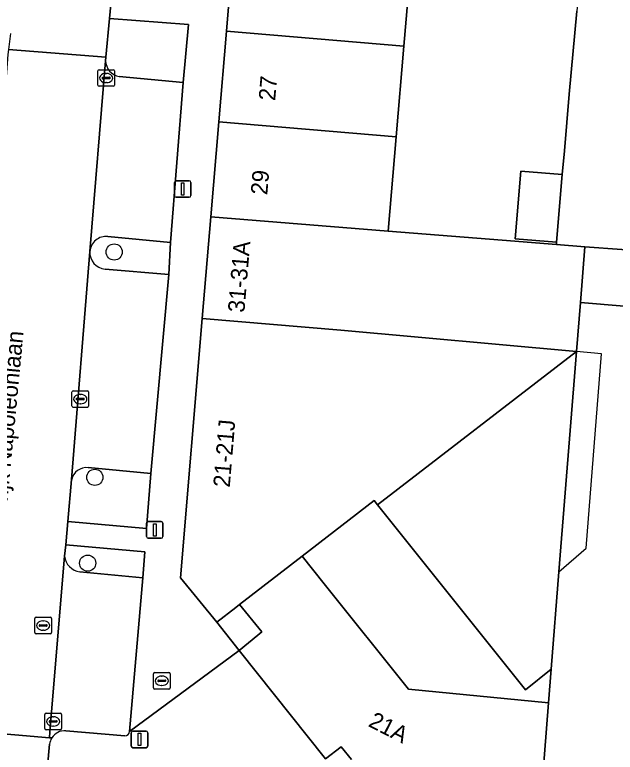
# Model space of a CAD drawing. Extents: x 159960 to 160866, y 382700 to 383354.
# Drawn here: x 160585.31 to 160621.51, y 383142.37 to 383186.84 of the extents above; entities that cross this region are included whole.
import ezdxf

# ---------------------------------------------------------------- set-up
doc = ezdxf.new("R2010")
doc.units = 0
for name, color, linetype in [('IMGEO_Boom', 7, 'Continuous'), ('IMGEO_Brandkraan', 7, 'Continuous'), ('IMGEO_Erf', 7, 'Continuous'), ('IMGEO_Groenvoorziening', 7, 'Continuous'), ('IMGEO_Kolk', 7, 'Continuous'), ('IMGEO_Lichtmast', 7, 'Continuous'), ('IMGEO_Openbare_ruimte_label', 7, 'Continuous'), ('IMGEO_Pand', 7, 'Continuous'), ('IMGEO_Pand_nummerreeks', 7, 'Continuous'), ('IMGEO_Pand_overbouw', 7, 'Continuous'), ('IMGEO_Parkeervlak_open', 7, 'Continuous'), ('IMGEO_Rijbaan_lokaal_open', 7, 'Continuous'), ('IMGEO_Rioolput', 7, 'Continuous'), ('IMGEO_Voetpad_open', 7, 'Continuous')]:
    doc.layers.add(name, color=color, linetype=linetype)

msp = doc.modelspace()

# ---------------------------------------------------------------- linework, layer by layer
at = {"layer": 'IMGEO_Boom'}
for centre in [(160591.307, 383172.532), (160590.141, 383158.947), (160589.711, 383153.774)]:
    msp.add_circle(centre, 0.489, dxfattribs=at)
at = {"layer": 'IMGEO_Brandkraan'}
for p, q in [((160593.676, 383146.257), (160593.676, 383147.109)), ((160593.751, 383147.183), (160594.603, 383147.183)), ((160594.164, 383146.963), (160594.189, 383146.963)), ((160594.677, 383147.109), (160594.677, 383146.257)), ((160593.935, 383146.677), (160593.935, 383146.689)), ((160594.373, 383146.64), (160593.975, 383146.64)), ((160593.978, 383146.726), (160594.376, 383146.726)), ((160594.187, 383146.403), (160594.162, 383146.403)), ((160594.419, 383146.689), (160594.419, 383146.677)), ((160594.603, 383146.183), (160593.751, 383146.183))]:
    msp.add_line(p, q, dxfattribs=at)
for points in [[(160593.676, 383146.257), (160593.676, 383147.109)], [(160593.751, 383147.183), (160594.603, 383147.183)], [(160594.677, 383147.109), (160594.677, 383146.257)], [(160594.603, 383146.183), (160593.751, 383146.183)]]:
    msp.add_lwpolyline(points, dxfattribs=at)
for centre, radius, start, end in [((160593.753, 383147.107), 0.0765, 91.552, 178.448), ((160593.753, 383147.107), 0.0765, 91.552, 178.448), ((160594.601, 383147.107), 0.0765, 1.552, 88.448), ((160594.601, 383147.107), 0.0765, 1.552, 88.448), ((160593.975, 383146.686), 0.0403, 85.8775, 175.7526), ((160593.972, 383146.676), 0.0366, 178.938, 274.7102), ((160594.376, 383146.683), 0.043, 264.8664, 352.4533), ((160594.38, 383146.688), 0.0386, 1.7309, 96.639), ((160593.753, 383146.259), 0.0765, 181.552, 268.448), ((160593.753, 383146.259), 0.0765, 181.552, 268.448), ((160594.601, 383146.259), 0.0765, 271.552, 358.448), ((160594.601, 383146.259), 0.0765, 271.552, 358.448)]:
    msp.add_arc(centre, radius, start, end, dxfattribs=at)
for centre, major_axis, ratio, start_param, end_param in [((160594.163, 383146.683), (-0.387, 0.002), 0.722429, 4.712389, 7.853982), ((160594.188, 383146.683), (-0.39, 0.002), 0.717154, 1.570796, 4.712389)]:
    msp.add_ellipse(centre, major_axis=major_axis, ratio=ratio, start_param=start_param, end_param=end_param, dxfattribs=at)
at = {"layer": 'IMGEO_Erf'}
msp.add_lwpolyline([(160609.246, 383190.557), (160608.773, 383184.941), (160608.312, 383179.483), (160607.832, 383173.792), (160614.699, 383173.242), (160617.964, 383172.98), (160617.977, 383173.125), (160615.487, 383173.325), (160615.814, 383177.4), (160618.304, 383177.2), (160618.455, 383178.627), (160618.744, 383182.041), (160619.187, 383187.053)], dxfattribs=at)
for points in [[(160607.183, 383157.283), (160606.973, 383157.546), (160602.631, 383154.192), (160603.966, 383152.523), (160609.045, 383146.172), (160617.494, 383145.344), (160617.653, 383147.383), (160616.096, 383146.138)], [(160598.855, 383151.277), (160598.637, 383151.108), (160597.488, 383150.22), (160598.848, 383148.509), (160599.959, 383149.427), (160600.218, 383149.627)]]:
    msp.add_lwpolyline(points, close=True, dxfattribs=at)
at = {"layer": 'IMGEO_Groenvoorziening'}
for points in [[(160591.022, 383186.62), (160590.797, 383184.278), (160590.779, 383184.066)], [(160591.611, 383183.106), (160595.465, 383182.743), (160595.782, 383186.257), (160591.022, 383186.62)], [(160590.759, 383171.501), (160594.593, 383171.182), (160594.704, 383173.097), (160590.929, 383173.467)], [(160593.515, 383159.18), (160589.746, 383159.531)], [(160588.744, 383158.808), (160588.513, 383156.295), (160593.263, 383155.863), (160593.515, 383159.18)], [(160593.157, 383154.46), (160588.383, 383154.87), (160588.321, 383154.197)], [(160589.237, 383153.253), (160593.038, 383152.888), (160593.157, 383154.46)]]:
    msp.add_lwpolyline(points, dxfattribs=at)
for centre, radius, start, end in [((160591.816, 383184.124), 1.038, 183.2013, 258.6275), ((160590.824, 383172.486), 0.986, 83.8697, 175.0124), ((160590.848, 383172.506), 1.009, 176.2409, 264.9617), ((160589.638, 383158.625), 0.912, 83.1853, 168.4399), ((160589.367, 383154.296), 1.051, 185.3928, 262.8823)]:
    msp.add_arc(centre, radius, start, end, dxfattribs=at)
at = {"layer": 'IMGEO_Kolk'}
for p, q in [((160590.324, 383182.596), (160590.324, 383183.448)), ((160590.399, 383183.522), (160591.251, 383183.522)), ((160590.812, 383183.302), (160590.837, 383183.302)), ((160591.325, 383183.448), (160591.325, 383182.596)), ((160590.583, 383183.016), (160590.583, 383183.028)), ((160591.021, 383182.979), (160590.623, 383182.979)), ((160590.626, 383183.065), (160591.024, 383183.065)), ((160591.067, 383183.028), (160591.067, 383183.016)), ((160591.251, 383182.522), (160590.399, 383182.522)), ((160590.835, 383182.742), (160590.81, 383182.742)), ((160588.839, 383164.168), (160589.691, 383164.168)), ((160588.764, 383163.242), (160588.764, 383164.094)), ((160589.023, 383163.662), (160589.023, 383163.674)), ((160589.066, 383163.711), (160589.464, 383163.711)), ((160589.252, 383163.948), (160589.277, 383163.948)), ((160589.507, 383163.674), (160589.507, 383163.662)), ((160589.765, 383164.094), (160589.765, 383163.242)), ((160589.461, 383163.625), (160589.063, 383163.625)), ((160589.275, 383163.388), (160589.25, 383163.388)), ((160589.691, 383163.168), (160588.839, 383163.168)), ((160587.129, 383143.805), (160587.129, 383144.657)), ((160587.204, 383144.731), (160588.056, 383144.731)), ((160588.13, 383144.657), (160588.13, 383143.805)), ((160587.388, 383144.225), (160587.388, 383144.237)), ((160587.826, 383144.188), (160587.428, 383144.188)), ((160587.431, 383144.274), (160587.829, 383144.274)), ((160587.617, 383144.511), (160587.642, 383144.511)), ((160587.872, 383144.237), (160587.872, 383144.225)), ((160588.056, 383143.731), (160587.204, 383143.731)), ((160587.64, 383143.951), (160587.615, 383143.951))]:
    msp.add_line(p, q, dxfattribs=at)
for points in [[(160590.324, 383182.596), (160590.324, 383183.448)], [(160590.399, 383183.522), (160591.251, 383183.522)], [(160591.325, 383183.448), (160591.325, 383182.596)], [(160591.251, 383182.522), (160590.399, 383182.522)], [(160588.839, 383164.168), (160589.691, 383164.168)], [(160588.764, 383163.242), (160588.764, 383164.094)], [(160589.765, 383164.094), (160589.765, 383163.242)], [(160589.691, 383163.168), (160588.839, 383163.168)], [(160587.129, 383143.805), (160587.129, 383144.657)], [(160587.204, 383144.731), (160588.056, 383144.731)], [(160588.13, 383144.657), (160588.13, 383143.805)], [(160588.056, 383143.731), (160587.204, 383143.731)]]:
    msp.add_lwpolyline(points, dxfattribs=at)
for centre, radius, start, end in [((160590.401, 383183.446), 0.0765, 91.552, 178.448), ((160590.401, 383183.446), 0.0765, 91.552, 178.448), ((160591.249, 383183.446), 0.0765, 1.552, 88.448), ((160591.249, 383183.446), 0.0765, 1.552, 88.448), ((160590.623, 383183.025), 0.0403, 85.8775, 175.7526), ((160590.62, 383183.015), 0.0366, 178.938, 274.7102), ((160591.024, 383183.022), 0.043, 264.8664, 352.4533), ((160591.028, 383183.027), 0.0386, 1.7309, 96.639), ((160590.401, 383182.598), 0.0765, 181.552, 268.448), ((160590.401, 383182.598), 0.0765, 181.552, 268.448), ((160591.249, 383182.598), 0.0765, 271.552, 358.448), ((160591.249, 383182.598), 0.0765, 271.552, 358.448), ((160588.841, 383164.092), 0.0765, 91.552, 178.448), ((160588.841, 383164.092), 0.0765, 91.552, 178.448), ((160589.689, 383164.092), 0.0765, 1.552, 88.448), ((160589.689, 383164.092), 0.0765, 1.552, 88.448), ((160589.063, 383163.671), 0.0403, 85.8775, 175.7526), ((160589.06, 383163.661), 0.0366, 178.938, 274.7102), ((160589.464, 383163.668), 0.043, 264.8664, 352.4533), ((160589.468, 383163.673), 0.0386, 1.7309, 96.639), ((160588.841, 383163.244), 0.0765, 181.552, 268.448), ((160588.841, 383163.244), 0.0765, 181.552, 268.448), ((160589.689, 383163.244), 0.0765, 271.552, 358.448), ((160589.689, 383163.244), 0.0765, 271.552, 358.448), ((160587.206, 383144.655), 0.0765, 91.552, 178.448), ((160587.206, 383144.655), 0.0765, 91.552, 178.448), ((160588.054, 383144.655), 0.0765, 1.552, 88.448), ((160588.054, 383144.655), 0.0765, 1.552, 88.448), ((160587.428, 383144.234), 0.0403, 85.8775, 175.7526), ((160587.425, 383144.224), 0.0366, 178.938, 274.7102), ((160587.829, 383144.231), 0.043, 264.8664, 352.4533), ((160587.833, 383144.236), 0.0386, 1.7309, 96.639), ((160587.206, 383143.807), 0.0765, 181.552, 268.448), ((160587.206, 383143.807), 0.0765, 181.552, 268.448), ((160588.054, 383143.807), 0.0765, 271.552, 358.448), ((160588.054, 383143.807), 0.0765, 271.552, 358.448)]:
    msp.add_arc(centre, radius, start, end, dxfattribs=at)
for centre, major_axis, ratio, start_param, end_param in [((160590.811, 383183.022), (-0.387, 0.002), 0.722429, 4.712389, 7.853982), ((160590.836, 383183.022), (-0.39, 0.002), 0.717154, 1.570796, 4.712389), ((160589.251, 383163.668), (-0.387, 0.002), 0.722429, 4.712389, 7.853982), ((160589.276, 383163.668), (-0.39, 0.002), 0.717154, 1.570796, 4.712389), ((160587.616, 383144.231), (-0.387, 0.002), 0.722429, 4.712389, 7.853982), ((160587.641, 383144.231), (-0.39, 0.002), 0.717154, 1.570796, 4.712389)]:
    msp.add_ellipse(centre, major_axis=major_axis, ratio=ratio, start_param=start_param, end_param=end_param, dxfattribs=at)
at = {"layer": 'IMGEO_Lichtmast'}
for p, q in [((160594.942, 383175.933), (160594.942, 383176.733)), ((160594.942, 383176.733), (160594.942, 383175.933)), ((160595.042, 383176.833), (160595.832, 383176.833)), ((160595.832, 383176.833), (160595.042, 383176.833)), ((160595.932, 383176.733), (160595.932, 383175.933)), ((160595.932, 383175.933), (160595.932, 383176.733)), ((160595.832, 383175.833), (160595.042, 383175.833)), ((160595.042, 383175.833), (160595.832, 383175.833)), ((160593.259, 383155.379), (160593.259, 383156.179)), ((160593.259, 383156.179), (160593.259, 383155.379)), ((160593.359, 383156.279), (160594.149, 383156.279)), ((160594.149, 383156.279), (160593.359, 383156.279)), ((160594.249, 383156.179), (160594.249, 383155.379)), ((160594.249, 383155.379), (160594.249, 383156.179)), ((160594.149, 383155.279), (160593.359, 383155.279)), ((160593.359, 383155.279), (160594.149, 383155.279)), ((160592.34, 383142.748), (160592.34, 383143.548)), ((160592.34, 383143.548), (160592.34, 383142.748)), ((160592.44, 383143.648), (160593.23, 383143.648)), ((160593.23, 383143.648), (160592.44, 383143.648)), ((160593.33, 383143.548), (160593.33, 383142.748)), ((160593.33, 383142.748), (160593.33, 383143.548)), ((160593.23, 383142.648), (160592.44, 383142.648)), ((160592.44, 383142.648), (160593.23, 383142.648))]:
    msp.add_line(p, q, dxfattribs=at)
for points in [[(160595.362, 383176.708), (160595.512, 383176.708), (160595.512, 383175.958), (160595.362, 383175.958), (160595.362, 383176.708)], [(160593.679, 383156.154), (160593.829, 383156.154), (160593.829, 383155.404), (160593.679, 383155.404), (160593.679, 383156.154)], [(160592.76, 383143.523), (160592.91, 383143.523), (160592.91, 383142.773), (160592.76, 383142.773), (160592.76, 383143.523)]]:
    msp.add_lwpolyline(points, dxfattribs=at)
for centre, start, end in [((160595.042, 383176.733), 90, 180), ((160595.042, 383176.733), 90, 180), ((160595.832, 383176.733), 0, 90), ((160595.832, 383176.733), 360, 90), ((160595.042, 383175.933), 180, 270), ((160595.042, 383175.933), 180, 270), ((160595.832, 383175.933), 270, 0), ((160595.832, 383175.933), 270, 0), ((160593.359, 383156.179), 90, 180), ((160593.359, 383156.179), 90, 180), ((160594.149, 383156.179), 0, 90), ((160594.149, 383156.179), 360, 90), ((160593.359, 383155.379), 180, 270), ((160593.359, 383155.379), 180, 270), ((160594.149, 383155.379), 270, 0), ((160594.149, 383155.379), 270, 0), ((160592.44, 383143.548), 90, 180), ((160592.44, 383143.548), 90, 180), ((160593.23, 383143.548), 0, 90), ((160593.23, 383143.548), 360, 90), ((160592.44, 383142.748), 180, 270), ((160592.44, 383142.748), 180, 270), ((160593.23, 383142.748), 270, 0), ((160593.23, 383142.748), 270, 0)]:
    msp.add_arc(centre, 0.1, start, end, dxfattribs=at)
at = {"layer": 'IMGEO_Pand'}
for points in [[(160598.54, 383191.456), (160598.07, 383185.84), (160608.773, 383184.941), (160609.246, 383190.557)], [(160597.612, 383180.381), (160608.312, 383179.483), (160608.773, 383184.941), (160598.07, 383185.84)], [(160597.612, 383180.381), (160597.131, 383174.65), (160607.832, 383173.792), (160608.312, 383179.483)], [(160617.977, 383173.125), (160618.304, 383177.2), (160615.814, 383177.4), (160615.487, 383173.325)], [(160619.683, 383172.842), (160617.964, 383172.98), (160614.699, 383173.242), (160607.832, 383173.792), (160597.131, 383174.65), (160596.618, 383168.529), (160604.978, 383167.827), (160619.18, 383166.539), (160619.415, 383169.485)], [(160619.18, 383166.539), (160604.978, 383167.827), (160596.618, 383168.529), (160595.306, 383152.879), (160597.488, 383150.22), (160598.637, 383151.108), (160598.855, 383151.277), (160602.631, 383154.192), (160606.973, 383157.546), (160607.183, 383157.283)], [(160607.183, 383157.283), (160616.096, 383146.138), (160617.653, 383147.383), (160618.121, 383153.248), (160619.18, 383166.539)]]:
    msp.add_lwpolyline(points, close=True, dxfattribs=at)
for points in [[(160617.494, 383145.344), (160609.045, 383146.172), (160603.966, 383152.523), (160602.631, 383154.192), (160598.855, 383151.277), (160600.218, 383149.627), (160599.959, 383149.427), (160598.848, 383148.509), (160604.048, 383141.984), (160604.991, 383142.695), (160605.623, 383141.931)], [(160607.731, 383140.855), (160608.745, 383140.743), (160608.668, 383139.564), (160613.684, 383139.154), (160613.717, 383139.485), (160617.013, 383139.162), (160617.494, 383145.344)]]:
    msp.add_lwpolyline(points, dxfattribs=at)
at = {"layer": 'IMGEO_Pand_overbouw'}
msp.add_lwpolyline([(160620.69, 383166.402), (160619.18, 383166.539), (160618.121, 383153.248), (160619.755, 383154.67)], close=True, dxfattribs=at)
at = {"layer": 'IMGEO_Parkeervlak_open'}
for points in [[(160590.779, 383184.066), (160589.841, 383172.572)], [(160590.929, 383173.467), (160594.704, 383173.097), (160595.465, 383182.743), (160591.611, 383183.106)], [(160589.841, 383172.572), (160588.744, 383158.808)], [(160589.746, 383159.531), (160593.515, 383159.18), (160594.593, 383171.182), (160590.759, 383171.501)], [(160588.321, 383154.197), (160587.437, 383143.6), (160587.408, 383143.248), (160587.545, 383143.236)], [(160593.038, 383152.888), (160589.237, 383153.253)], [(160592.239, 383143.627), (160593.038, 383152.888)], [(160588.39, 383143.67), (160591.945, 383143.364)]]:
    msp.add_lwpolyline(points, dxfattribs=at)
msp.add_lwpolyline([(160624.928, 383169.032), (160619.415, 383169.485), (160619.18, 383166.539), (160618.121, 383153.248), (160617.653, 383147.383), (160617.494, 383145.344), (160617.013, 383139.162), (160622.44, 383138.757)], close=True, dxfattribs=at)
for centre, radius, start, end in [((160591.816, 383184.124), 1.038, 183.2013, 258.6275), ((160590.824, 383172.486), 0.986, 83.8697, 175.0124), ((160590.848, 383172.506), 1.009, 176.2409, 264.9617), ((160589.638, 383158.625), 0.912, 83.1853, 168.4399), ((160589.367, 383154.296), 1.051, 185.3928, 262.8823), ((160588.329, 383142.749), 0.923, 86.222, 148.1489), ((160591.952, 383143.652), 0.288, 268.5243, 355.1047)]:
    msp.add_arc(centre, radius, start, end, dxfattribs=at)
at = {"layer": 'IMGEO_Rijbaan_lokaal_open'}
for points in [[(160621.395, 383212.417), (160620.956, 383207.38), (160620.411, 383200.927), (160620.13, 383198.093), (160619.896, 383195.326), (160619.882, 383195.159), (160619.646, 383192.363), (160619.51, 383190.75), (160619.411, 383189.702), (160619.187, 383187.053), (160618.744, 383182.041), (160618.455, 383178.627), (160618.304, 383177.2), (160617.977, 383173.125), (160617.964, 383172.98), (160619.683, 383172.842), (160624.136, 383172.528)], [(160585.049, 383185.702), (160584.93, 383184.746), (160590.797, 383184.278), (160591.022, 383186.62), (160591.264, 383189.141), (160591.552, 383194.156)], [(160587.545, 383143.236), (160587.408, 383143.248), (160581.585, 383143.748), (160581.497, 383143.755)], [(160581.589, 383143.351), (160581.376, 383140.682), (160581.301, 383139.995), (160581.06, 383136.941), (160586.876, 383136.508), (160587.11, 383139.624), (160587.159, 383140.163), (160587.414, 383142.866)]]:
    msp.add_lwpolyline(points, dxfattribs=at)
for points in [[(160589.841, 383172.572), (160590.779, 383184.066), (160590.797, 383184.278), (160584.93, 383184.746), (160584.902, 383184.438), (160584.034, 383173.065), (160582.903, 383159.212), (160582.9, 383159.082), (160582.548, 383154.955), (160582.483, 383154.641), (160581.621, 383144.187), (160581.585, 383143.748), (160587.408, 383143.248), (160587.437, 383143.6), (160588.321, 383154.197), (160588.383, 383154.87), (160588.513, 383156.295), (160588.744, 383158.808)], [(160625.209, 383172.451), (160624.136, 383172.528), (160619.683, 383172.842), (160619.415, 383169.485), (160624.928, 383169.032)]]:
    msp.add_lwpolyline(points, close=True, dxfattribs=at)
msp.add_arc((160588.346, 383142.744), 0.94, 148.4507, 172.5559, dxfattribs=at)
at = {"layer": 'IMGEO_Rioolput'}
for p, q in [((160586.526, 383149.587), (160586.526, 383150.439)), ((160586.601, 383150.513), (160587.453, 383150.513)), ((160587.527, 383150.439), (160587.527, 383149.587)), ((160586.785, 383150.007), (160586.785, 383150.019)), ((160587.223, 383149.97), (160586.825, 383149.97)), ((160586.828, 383150.056), (160587.226, 383150.056)), ((160587.014, 383150.293), (160587.039, 383150.293)), ((160587.269, 383150.019), (160587.269, 383150.007)), ((160587.453, 383149.513), (160586.601, 383149.513)), ((160587.037, 383149.733), (160587.012, 383149.733))]:
    msp.add_line(p, q, dxfattribs=at)
for points in [[(160586.526, 383149.587), (160586.526, 383150.439)], [(160586.601, 383150.513), (160587.453, 383150.513)], [(160587.527, 383150.439), (160587.527, 383149.587)], [(160587.453, 383149.513), (160586.601, 383149.513)]]:
    msp.add_lwpolyline(points, dxfattribs=at)
for centre, radius, start, end in [((160586.603, 383150.437), 0.0765, 91.552, 178.448), ((160586.603, 383150.437), 0.0765, 91.552, 178.448), ((160587.451, 383150.437), 0.0765, 1.552, 88.448), ((160587.451, 383150.437), 0.0765, 1.552, 88.448), ((160586.825, 383150.016), 0.0403, 85.8775, 175.7526), ((160586.822, 383150.006), 0.0366, 178.938, 274.7102), ((160587.226, 383150.013), 0.043, 264.8664, 352.4533), ((160587.23, 383150.018), 0.0386, 1.7309, 96.639), ((160586.603, 383149.589), 0.0765, 181.552, 268.448), ((160586.603, 383149.589), 0.0765, 181.552, 268.448), ((160587.451, 383149.589), 0.0765, 271.552, 358.448), ((160587.451, 383149.589), 0.0765, 271.552, 358.448)]:
    msp.add_arc(centre, radius, start, end, dxfattribs=at)
for centre, major_axis, ratio, start_param, end_param in [((160587.013, 383150.013), (-0.387, 0.002), 0.722429, 4.712389, 7.853982), ((160587.038, 383150.013), (-0.39, 0.002), 0.717154, 1.570796, 4.712389)]:
    msp.add_ellipse(centre, major_axis=major_axis, ratio=ratio, start_param=start_param, end_param=end_param, dxfattribs=at)
at = {"layer": 'IMGEO_Voetpad_open'}
for points in [[(160591.264, 383189.141), (160591.022, 383186.62), (160595.782, 383186.257), (160595.465, 383182.743), (160594.704, 383173.097), (160594.593, 383171.182), (160593.515, 383159.18), (160593.263, 383155.863), (160588.513, 383156.295), (160588.383, 383154.87), (160593.157, 383154.46), (160593.038, 383152.888), (160592.239, 383143.627), (160598.848, 383148.509), (160597.488, 383150.22), (160595.306, 383152.879), (160596.618, 383168.529), (160597.131, 383174.65), (160597.612, 383180.381), (160598.07, 383185.84), (160598.54, 383191.456)], [(160605.623, 383141.931), (160604.991, 383142.695), (160604.048, 383141.984), (160598.848, 383148.509), (160592.239, 383143.627)], [(160591.945, 383143.364), (160588.39, 383143.67)], [(160587.414, 383142.866), (160587.159, 383140.163), (160590.233, 383139.872), (160589.878, 383136.427)]]:
    msp.add_lwpolyline(points, dxfattribs=at)
for centre, radius, start, end in [((160588.329, 383142.749), 0.923, 86.222, 148.1489), ((160588.346, 383142.744), 0.94, 148.4507, 172.5559), ((160591.952, 383143.652), 0.288, 268.5243, 355.1047)]:
    msp.add_arc(centre, radius, start, end, dxfattribs=at)

# ---------------------------------------------------------------- texts
at = {"layer": 'IMGEO_Openbare_ruimte_label'}
msp.add_text('Lodewijk Napoleonlaan', height=1, rotation=84.5461, dxfattribs=at).set_placement((160584.535, 383153.968))
at = {"layer": 'IMGEO_Pand_nummerreeks'}
for s, rotation, p in [('27', 85.2074, (160601.008, 383181.623)), ('29', 85.2074, (160600.532, 383175.946)), ('31-31A', 85.2103, (160599.154, 383168.855)), ('21-21J', 85.2103, (160598.271, 383158.314)), ('21A', 332.9564, (160606.572, 383143.966))]:
    msp.add_text(s, height=1, rotation=rotation, dxfattribs=at).set_placement(p)

doc.saveas('drawing.dxf')
